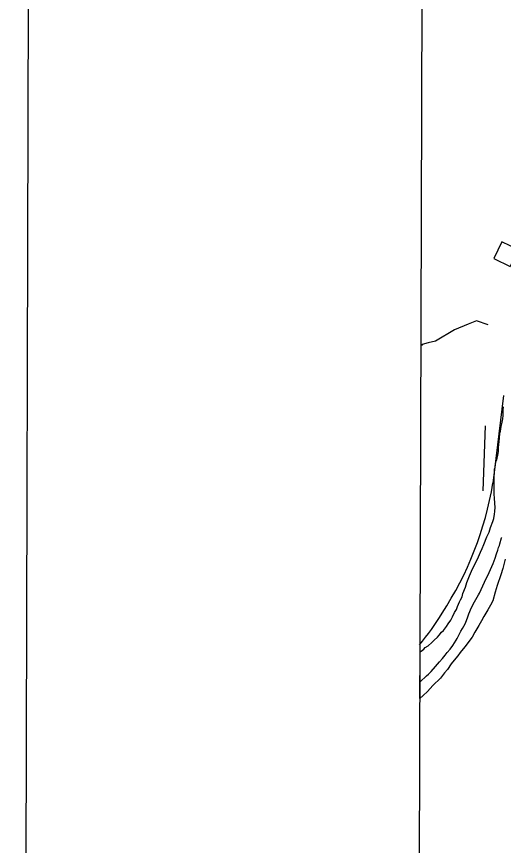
# Model space of a CAD drawing. Extents: x 3161564 to 3199464, y 849354 to 874788.
# Drawn here: x 3164900 to 3165953, y 857963 to 859757 of the extents above; entities that cross this region are included whole.
import ezdxf

# ---------------------------------------------------------------- set-up
doc = ezdxf.new("R2010")
doc.units = 0
for name, color, linetype in [('V-ANNO-SYMB', 7, 'Continuous'), ('V-BLDG-OTLN', 7, 'Continuous'), ('V-GRID-FRAM', 7, 'Continuous'), ('V-ROAD-CNTR', 7, 'Continuous'), ('V-SITE-VEGE', 7, 'Continuous'), ('V-TOPO-SHOR', 7, 'Continuous')]:
    doc.layers.add(name, color=color, linetype=linetype)

msp = doc.modelspace()

# ---------------------------------------------------------------- linework, layer by layer
at = {"layer": 'V-ANNO-SYMB'}
msp.add_lwpolyline([(3164899.6, 850655.7), (3197982.7, 850564.3), (3198046, 873480.8), (3164963, 873572.2), (3164899.6, 850655.7)], dxfattribs=at)
at = {"layer": 'V-BLDG-OTLN'}
msp.add_lwpolyline([(3165931.5, 859233.7), (3165967.5, 859216.2), (3165985, 859252.1), (3165949.1, 859269.7)], close=True, dxfattribs=at)
at = {"layer": 'V-GRID-FRAM'}
msp.add_lwpolyline([(3165819.2, 873007.6), (3197186.7, 872920.9), (3197144.3, 854733.3), (3165761, 854820), (3165819.2, 873007.6)], dxfattribs=at)
at = {"layer": 'V-ROAD-CNTR'}
msp.add_lwpolyline([(3165952.5, 858937.2), (3165929.9, 858747.3)], dxfattribs=at)
for centre, radius, start, end in [((3165206.4, 858868), 733.5, 326.7504, 350.5304), ((3165386.6, 858725.5), 505, 319.5168, 329.0634)]:
    msp.add_arc(centre, radius, start, end, dxfattribs=at)
at = {"layer": 'V-SITE-VEGE'}
for p, q in [((3165951.9, 858893.6), (3165952, 858905.2)), ((3165952, 858905.2), (3165952.8, 858912.5)), ((3165949.1, 858876), (3165951.1, 858886.9)), ((3165951.1, 858886.9), (3165951.9, 858893.6)), ((3165946.4, 858860.1), (3165947.8, 858869.9)), ((3165947.8, 858869.9), (3165949.1, 858876)), ((3165943, 858837.6), (3165944.3, 858844.9)), ((3165944.3, 858844.9), (3165945.1, 858855.3)), ((3165945.1, 858855.3), (3165946.4, 858860.1)), ((3165942.2, 858824.8), (3165943, 858837.6)), ((3165938, 858798), (3165940.7, 858808.3)), ((3165940.7, 858808.3), (3165942, 858815.6)), ((3165942, 858815.6), (3165942.2, 858824.8)), ((3165934.7, 858781.6), (3165936.1, 858793.2)), ((3165936.1, 858793.2), (3165938, 858798)), ((3165933.3, 858768.8), (3165933.4, 858777.3)), ((3165933.4, 858777.3), (3165934.7, 858781.6)), ((3165932.4, 858753.5), (3165932.6, 858762.7)), ((3165932.6, 858762.7), (3165933.3, 858768.8)), ((3165932.9, 858747.4), (3165932.4, 858753.5)), ((3165932.5, 858723), (3165932.9, 858747.4)), ((3165933.6, 858715.7), (3165932.5, 858723)), ((3165934, 858703.5), (3165933.6, 858715.7)), ((3165934.5, 858695.5), (3165934, 858703.5)), ((3165933.6, 858680.3), (3165934.3, 858685.8)), ((3165934.3, 858685.8), (3165934.5, 858695.5)), ((3165924.6, 858651.7), (3165929.7, 858664.5)), ((3165929.7, 858664.5), (3165931.7, 858671.1)), ((3165931.7, 858671.1), (3165933.6, 858680.3)), ((3165922, 858641.4), (3165924.6, 858651.7)), ((3165910, 858614.7), (3165916.9, 858631.1)), ((3165916.9, 858631.1), (3165922, 858641.4)), ((3165906.8, 858606.2), (3165910, 858614.7)), ((3165896.6, 858583.2), (3165903, 858598.4)), ((3165903, 858598.4), (3165906.8, 858606.2)), ((3165888.4, 858567.5), (3165896.6, 858583.2)), ((3165956.4, 858582.8), (3165951.2, 858562.8)), ((3165879.5, 858546.9), (3165883.3, 858556.6)), ((3165883.3, 858556.6), (3165888.4, 858567.5)), ((3165951.2, 858562.8), (3165946.7, 858548.8)), ((3165873.2, 858532.3), (3165879.5, 858546.9)), ((3165946.7, 858548.8), (3165939, 858525.7)), ((3165864.8, 858508.7), (3165870.6, 858522)), ((3165870.6, 858522), (3165873.2, 858532.3)), ((3165939, 858525.7), (3165934.5, 858511.2)), ((3165863.5, 858501.4), (3165864.8, 858508.7)), ((3165934.5, 858511.2), (3165929.3, 858492.9)), ((3165853.4, 858480.2), (3165855.3, 858485.6)), ((3165855.3, 858485.6), (3165857.8, 858490.5)), ((3165857.8, 858490.5), (3165859.7, 858494.7)), ((3165859.7, 858494.7), (3165863.5, 858501.4)), ((3165929.3, 858492.9), (3165924.8, 858483.2)), ((3165842.6, 858457.8), (3165847.1, 858467.5)), ((3165847.1, 858467.5), (3165850.8, 858474.1)), ((3165850.8, 858474.1), (3165853.4, 858480.2)), ((3165919.2, 858473.6), (3165910.4, 858459.1)), ((3165924.8, 858483.2), (3165919.2, 858473.6)), ((3165833.2, 858442.7), (3165838.8, 858451.1)), ((3165838.8, 858451.1), (3165842.6, 858457.8)), ((3165905.4, 858449.4), (3165899.1, 858439.1)), ((3165910.4, 858459.1), (3165905.4, 858449.4)), ((3165822.6, 858428.8), (3165829.5, 858437.2)), ((3165829.5, 858437.2), (3165833.2, 858442.7)), ((3165899.1, 858439.1), (3165890.9, 858424.6)), ((3165802.7, 858407.8), (3165810.2, 858414.4)), ((3165810.2, 858414.4), (3165813.3, 858418.6)), ((3165813.3, 858418.6), (3165818.3, 858424.6)), ((3165818.3, 858424.6), (3165822.6, 858428.8)), ((3165884.6, 858414.3), (3165869, 858393.2)), ((3165890.9, 858424.6), (3165884.6, 858414.3)), ((3165783.5, 858391.6), (3165789.7, 858395.2)), ((3165789.7, 858395.2), (3165797.7, 858402.4)), ((3165797.7, 858402.4), (3165802.7, 858407.8)), ((3165772.1, 858281.2), (3165772.4, 858382.1)), ((3165772.4, 858382.1), (3165777.3, 858386.2)), ((3165777.3, 858386.2), (3165780.4, 858388)), ((3165780.4, 858388), (3165783.5, 858391.6)), ((3165859, 858381.2), (3165854, 858373.9)), ((3165869, 858393.2), (3165859, 858381.2)), ((3165845.9, 858364.3), (3165839.7, 858356.5)), ((3165854, 858373.9), (3165845.9, 858364.3)), ((3165831.6, 858344.4), (3165825.3, 858337.2)), ((3165839.7, 858356.5), (3165831.6, 858344.4)), ((3165816.6, 858325.7), (3165799.9, 858309.5)), ((3165825.3, 858337.2), (3165816.6, 858325.7)), ((3165799.9, 858309.5), (3165788, 858296.3)), ((3165778.7, 858287.9), (3165772.1, 858281.2)), ((3165788, 858296.3), (3165778.7, 858287.9))]:
    msp.add_line(p, q, dxfattribs=at)
at = {"layer": 'V-TOPO-SHOR'}
msp.add_line((3165908.6, 858731), (3165913.9, 858871.3), dxfattribs=at)
for points in [[(3165919.3, 859089.8), (3165894.4, 859098.7), (3165876.6, 859091.6), (3165846.4, 859079.1), (3165805.6, 859054.3), (3165789.6, 859050.7), (3165777.1, 859047.2), (3165775.4, 859045.4)], [(3165908.2, 858524.9), (3165911.9, 858532.9), (3165914.6, 858539.3), (3165918.9, 858547.9), (3165930.3, 858573.6), (3165935, 858585.4), (3165937.4, 858594.1), (3165940.5, 858602.4), (3165941.8, 858607.9), (3165943.9, 858612.7), (3165944.6, 858616.2), (3165948.7, 858629.4), (3165949, 858630.1)], [(3165772.2, 858317.8), (3165786.5, 858330.3), (3165790.8, 858333.8), (3165796.3, 858339.9), (3165805.9, 858350.7), (3165814.1, 858360.9), (3165820.7, 858368.2), (3165826.9, 858375.5), (3165830.9, 858380.6), (3165837.2, 858387.9), (3165843.4, 858396.2), (3165850.4, 858407.4), (3165852.7, 858411.5), (3165856.4, 858418.3), (3165860.4, 858426.9), (3165863.7, 858433), (3165869.7, 858443.2), (3165872.7, 858450.3), (3165875.8, 858458), (3165877.8, 858464.7), (3165883.2, 858478.5), (3165889.9, 858490.6), (3165898.8, 858506), (3165900.5, 858509.5), (3165904.5, 858517.2), (3165908.2, 858524.9)]]:
    msp.add_lwpolyline(points, dxfattribs=at)

doc.saveas('drawing.dxf')
